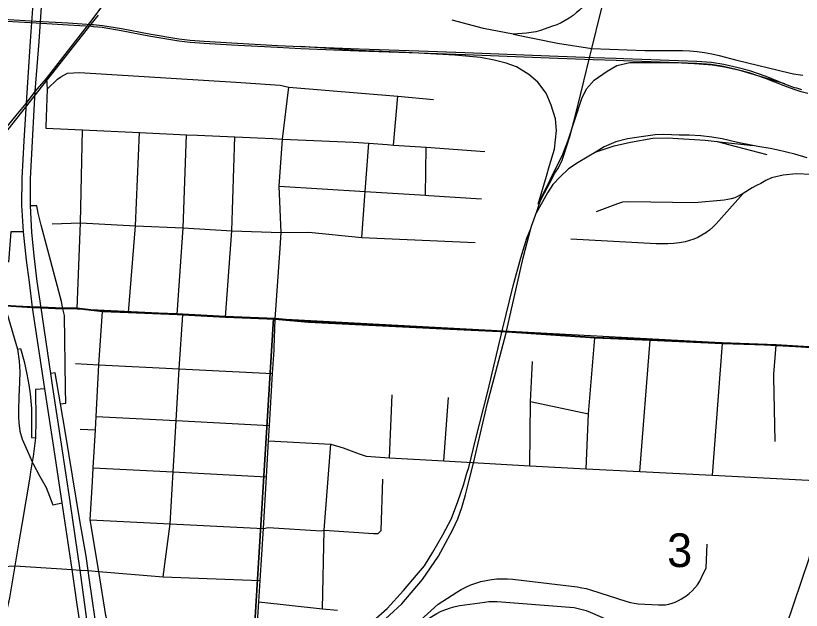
# Model space of a CAD drawing. Extents: x 114843 to 284848, y 317643 to 566895.
# Drawn here: x 210045 to 215201, y 393761 to 397660 of the extents above; entities that cross this region are included whole.
import ezdxf

# ---------------------------------------------------------------- set-up
doc = ezdxf.new("R2010")
doc.units = 0
for name, color, linetype in [('GM_X_City_Street', 7, 'Continuous'), ('GM_X_Interchange_Ramps', 7, 'Continuous'), ('GM_X_Interstate_Route', 7, 'Continuous'), ('GM_X_Rail_Line', 7, 'Continuous'), ('GM_X_Section', 7, 'Continuous'), ('GM_X_Section_Text', 7, 'Continuous'), ('GM_X_State_Route', 7, 'Continuous'), ('GM_X_Township', 7, 'Continuous')]:
    doc.layers.add(name, color=color, linetype=linetype)

msp = doc.modelspace()

# ---------------------------------------------------------------- linework, layer by layer
at = {"layer": 'GM_X_City_Street'}
for p, q in [((212525.4, 396812.1), (212552.2, 397131.8)), ((212734.2, 396483), (212739.7, 396797.3)), ((211748.7, 395671.1), (211780.8, 396135.4)), ((214142, 394670.5), (214209.2, 395533)), ((214617.3, 394646), (214682.9, 395511.4)), ((215029, 394866.7), (215021.3, 395289)), ((212497.9, 394759.6), (212514.8, 395173.1)), ((212855.7, 394740.4), (212885.6, 395156)), ((213423.8, 395130.8), (213804.9, 395048.8)), ((210468.8, 394949), (210568.1, 394943.9)), ((212444.1, 394284.5), (212454.8, 394619.8))]:
    msp.add_line(p, q, dxfattribs=at)
for points in [[(210252, 397179.2), (210319.7, 397243.9), (210340.6, 397259.4), (210386.2, 397282.6), (210464.5, 397287), (211490.7, 397223.7), (211781, 397204.1), (211837.3, 397191.6), (212552.2, 397131.8), (212786.2, 397111.8)], [(210246.9, 397248.4), (210252, 397179.2), (210243, 396933.5), (210242.5, 396922.9), (210484.4, 396911.5), (210858.2, 396893.9), (211166.2, 396879.4), (211238, 396876), (211483.9, 396865.1), (211732.6, 396854.1), (211795.5, 396851.3), (212259.4, 396830.6), (212363.7, 396823.4), (212483.7, 396815.1), (212525.4, 396812.1), (212739.7, 396797.3), (213124.5, 396770.5)], [(211780.8, 396135.4), (211787.9, 396238.6), (211773.2, 396542.4), (211795.5, 396851.3), (211837.3, 397191.6)], [(210448.2, 395739.2), (210471.1, 396302.7), (210484.4, 396911.5)], [(210785, 395713.9), (210830.7, 396281.5), (210858.2, 396893.9)], [(211105, 395701.5), (211144.7, 396268.6), (211166.2, 396879.4)], [(211421.7, 395683.9), (211463.1, 396249.2), (211483.9, 396865.1)], [(212316.1, 396205.3), (212339.3, 396507.4), (212363.7, 396823.4)], [(211773.2, 396542.4), (212339.3, 396507.4), (212734.2, 396483), (212757.4, 396481.6), (213101.9, 396460.3)], [(210285.3, 396294.6), (210471.1, 396302.7), (210830.7, 396281.5), (211144.7, 396268.6), (211463.1, 396249.2), (211787.9, 396238.6), (211969.8, 396239.9), (212316.1, 396205.3), (213059.9, 396172.5)], [(209667.9, 395767.2), (209980.2, 395756.6), (210155, 395746.5), (210213.1, 395744.8), (210354.5, 395738.9), (210448.2, 395739.2), (210613.8, 395719.3), (210785, 395713.9), (211105, 395701.5), (211142.3, 395699), (211421.7, 395683.9), (211748.7, 395671.1)], [(210847, 393447.7), (210785.6, 393459.3), (210752.8, 393477.3), (210702.8, 393535.5), (210673.8, 393585.7), (210637.4, 393727.4), (210590.4, 394015), (210534.8, 394354.3), (210548.7, 394605.9), (210553.6, 394695.1), (210568.1, 394943.9), (210573.5, 395032.7), (210591.3, 395370.5), (210613.8, 395719.3)], [(211012.8, 393981), (211058.9, 394326.9), (211079.6, 394668.3), (211098.8, 395005.1), (211118, 395344.7), (211142.3, 395699)], [(211740.3, 395467.3), (211741.4, 395482.7), (211748.7, 395671.1)], [(211748.7, 395671.1), (211967.5, 395651), (212849.3, 395607.5)], [(212849.3, 395607.5), (213269.2, 395586.8), (213845.4, 395547.7), (213897.3, 395545.6)], [(213787.9, 394687.3), (213804.9, 395048.8), (213845.4, 395547.7)], [(213897.3, 395545.6), (214209.2, 395533), (214682.9, 395511.4), (215036.2, 395499.5), (215358.5, 395478.6), (216099.5, 395441.9), (216403, 395425.2), (217191.4, 395386.8), (217506.4, 395369.3), (217731.6, 395354.6), (218081.4, 395333.1), (218208.9, 395314.6), (218281.8, 395307.9), (218441.9, 395321.1)], [(211616.6, 393447.5), (211627.5, 393608.4), (211629.7, 393646.4), (211640.6, 393816.6), (211649.5, 393955), (211670.3, 394296.4), (211690.5, 394636.8), (211704.2, 394871.7), (211709.7, 394973.5), (211729.4, 395313.3), (211740.3, 395467.3)], [(215021.3, 395289), (215020.9, 395310.1), (215036.2, 395499.5)], [(210436.7, 395379.4), (210591.3, 395370.5), (211118, 395344.7), (211729.4, 395313.3)], [(213418.2, 394707.6), (213423.8, 395130.8), (213437.5, 395393)], [(210573.5, 395032.7), (211098.8, 395005.1), (211709.7, 394973.5)], [(211704.2, 394871.7), (212114, 394850.4), (212194.3, 394827), (212298.4, 394786.9), (212345.4, 394770.6), (212497.9, 394759.6), (212855.7, 394740.4), (213418.2, 394707.6), (213787.9, 394687.3), (214142, 394670.5), (214617.3, 394646), (215331.2, 394610.7)], [(212059.6, 393769.4), (212070.3, 394286.1), (212114, 394850.4)], [(215014.6, 393010.9), (215030.1, 393183.7), (215034.2, 393270.8), (215057.4, 393468.8), (215101.7, 393654.6), (215251.2, 394099.4), (215276.7, 394206.3), (215328, 394478.7), (215331.2, 394610.7), (215343.7, 394812.1)], [(210553.6, 394695.1), (211079.6, 394668.3), (211690.5, 394636.8)], [(204781.8, 394405.6), (204958.5, 394395.3), (205124.4, 394386.3), (205725, 394331.5), (205882, 394323.1), (206073.2, 394312.6), (206435.4, 394309.6), (206631.8, 394303.2), (206816.6, 394290.8), (207398.2, 394261.6), (207693.2, 394208.7), (208110.1, 394144.9), (208500.3, 394128.7), (209013, 394099.7), (209565.6, 394071.3), (209965, 394047.9), (210040.4, 394052.6), (210416.6, 394028), (210467.5, 394024.7), (210520.5, 394020.6), (210590.4, 394015), (211012.8, 393981), (211649.5, 393955)], [(210534.8, 394354.3), (211058.9, 394326.9), (211670.3, 394296.4), (211701, 394302.5), (212049.1, 394280.7), (212070.3, 394286.1), (212392.6, 394263.8), (212423.5, 394264.3), (212444.1, 394284.5)], [(211640.6, 393816.6), (212059.6, 393769.4), (212156.5, 393762.1)]]:
    msp.add_lwpolyline(points, dxfattribs=at)
at = {"layer": 'GM_X_Interchange_Ramps'}
for points in [[(210354.5, 395738.9), (210346, 395787), (210211.5, 396286.8), (210191.9, 396366), (210183.2, 396413.7), (210141.7, 396413.9)], [(210096.1, 396243.8), (210012.4, 396243.6), (209997.9, 396043.1)], [(209980.2, 395756.6), (209988, 395711.1), (210058, 395472.7), (210067.5, 395395), (210072.2, 395325.4), (210070.3, 395256.3), (210066.1, 395158.1), (210063.1, 395074.5), (210064, 395030.3), (210066.7, 394990.3), (210073.2, 394935.9), (210087.5, 394883.9), (210123.4, 394804.3), (210154.4, 394734.4), (210159.8, 394722.1), (210201.2, 394643.4), (210245.2, 394565), (210289.1, 394453.2), (210350.6, 394466.4)], [(210372.7, 395217.8), (210364.7, 395694.5), (210354.5, 395738.9)], [(210058, 395472.7), (210076.6, 395477.5), (210100.2, 395392.8), (210117.8, 395308.2), (210131, 395238.6), (210141.1, 395179.3), (210149.1, 395083.6), (210149.6, 394893.5), (210175.5, 394891.9)], [(210339.1, 395114.2), (210305.3, 395318.2), (210276.4, 395313.7)], [(210236.3, 395214), (210176.2, 395207.9), (210176.7, 395005.6), (210175.5, 394891.9)], [(210339.1, 395114.2), (210374.3, 395119.9), (210372.7, 395217.8)], [(210586.7, 393567.4), (210527.2, 393974.2), (210520.5, 394020.6), (210507, 394115.4), (210466.4, 394348.4), (210368.8, 394935.7), (210339.1, 395114.2)], [(210175.5, 394891.9), (210160.4, 394769.7), (210154.4, 394734.4), (210143, 394667.8), (210137.5, 394634.3), (210085.6, 394322.4), (210066.8, 394208.8), (210040.4, 394052.6), (210005, 393842.7), (209988.5, 393775.3), (209979.6, 393751.8), (209974.7, 393739), (209960.4, 393708.6)]]:
    msp.add_lwpolyline(points, dxfattribs=at)
at = {"layer": 'GM_X_Interstate_Route'}
for points in [[(210494, 393496.4), (210448.1, 393798.5), (210416.6, 394028), (210350.6, 394466.4), (210293.7, 394844), (210236.3, 395214), (210155, 395746.5), (210135, 395912.3), (210116, 396057.5), (210096.1, 396243.8), (210086.2, 396416.8), (210086.6, 396594), (210100.1, 396840.1), (210115.5, 397085.9), (210142.7, 397493.6), (210179.5, 398016.1), (210214.3, 398496.6), (210261, 399156.8), (210305.5, 399694.7), (210351.6, 400313.3), (210364.6, 400504.3), (210380, 400996.2)], [(210167, 397042.9), (210173.7, 397162.9), (210198.2, 397490.7), (210234.8, 398012.6), (210241.8, 398116.4)], [(210614.1, 393012.3), (210611.5, 393029.9), (210592.8, 393151.8), (210583.9, 393209.9), (210539.1, 393507.7), (210467.5, 394024.7), (210403.4, 394473.6), (210346.5, 394851.2), (210289.1, 395221.1), (210276.4, 395313.7), (210213.1, 395744.8), (210187.1, 395917.3), (210165.6, 396085.7), (210151.6, 396240.9), (210141.7, 396413.9), (210142.1, 396591.1), (210155.6, 396837.2), (210167, 397042.9)]]:
    msp.add_lwpolyline(points, dxfattribs=at)
at = {"layer": 'GM_X_Rail_Line'}
msp.add_line((210541.2, 397604.5), (210588.3, 397664.1), dxfattribs=at)
for points in [[(213960, 397986.5), (213907, 397894.7), (213884.5, 397858.2), (213860, 397822.9), (213833.7, 397789), (213805.5, 397756.7), (213775.6, 397725.9), (213744.1, 397696.8), (213726.1, 397681.1), (213702.6, 397661.9), (213677.8, 397644.2), (213651.9, 397628.2), (213625, 397614), (213597.3, 397601.6), (213568.8, 397591), (213488.1, 397564), (213458.7, 397555.5), (213428.6, 397549.5), (213398.2, 397546), (213309.8, 397539.7)], [(213825.7, 397445), (213886, 397685.7), (213950, 397945.8)], [(213835.7, 397371.9), (213547, 397382.7), (212994.5, 397404.5), (212690.1, 397414.9), (212297.9, 397428.8), (211915.8, 397443.6), (211763.2, 397450.9), (211462.3, 397468.2), (211281.1, 397478.7), (211189.7, 397485.3), (211115.1, 397493.6), (210918.9, 397526.6), (210737.2, 397561.8), (210613.4, 397582.2), (210555.7, 397588.4), (210541.7, 397589.2), (210389.5, 397598.8), (210179.6, 397611), (209598.5, 397644.2)], [(213836.2, 397384.4), (213547.4, 397395.3), (212995, 397417), (212690.5, 397427.4), (212298.4, 397441.3), (211916.3, 397456.2), (211763.8, 397463.4), (211463, 397480.7), (211282, 397491.2), (211190.8, 397497.8), (211116.8, 397506), (210921.1, 397538.9), (210739.5, 397574.2), (210615.1, 397594.6), (210556.7, 397600.9), (210542.4, 397601.7), (210390.3, 397611.3), (210180.3, 397623.6), (209599.2, 397656.8)], [(213309.8, 397539.7), (213114.2, 397577.3), (212909.8, 397632.3)], [(208975.5, 393383.9), (208988.9, 393595.4), (209098.5, 395779.1), (210541.2, 397604.5)], [(213309.8, 397539.7), (213601, 397481), (213825.7, 397445)], [(213473.4, 396424), (213528.6, 396608), (213547.6, 396678.7), (213580.1, 396784.5), (213595, 396908.4), (213587.4, 396984.5), (213558.5, 397073.5), (213525.6, 397152.5), (213471.4, 397224.2), (213412.7, 397274), (213330.8, 397324.4), (213264.8, 397348.9), (213184.2, 397367.9), (213095.1, 397385.6), (212927.1, 397402.2), (212607.2, 397420.2), (212293, 397432.6), (211915.1, 397459)], [(213426.1, 396263.8), (213430.5, 396280.4), (213465.9, 396377.2), (213489, 396447.5), (213516.4, 396499.1), (213550.7, 396565.3), (213582.2, 396628.7), (213607.6, 396661.6), (213630.4, 396712.7), (213642.4, 396744.8), (213681.1, 396867.7), (213716, 397000), (213754.5, 397151.1), (213810.8, 397385.3), (213825.7, 397445)], [(213825.7, 397445), (214174.4, 397433.1), (214421.5, 397431.9), (214469.9, 397430.5), (214518.2, 397426.5), (214566.2, 397420), (214613.9, 397411), (214660.9, 397399.6), (214778.2, 397368), (215120.7, 397285.9), (215150.4, 397279.5), (215180.4, 397274.4), (215210.6, 397270.7)], [(215244.3, 397151.3), (215200.2, 397162), (215167.6, 397172.6), (215153.2, 397176.6), (215087.3, 397200.4), (214966.7, 397249.4), (214858.3, 397286), (214782.6, 397305.8), (214690.4, 397327.8), (214609.6, 397340.1), (214514.3, 397347.3), (214034.2, 397364.8), (213985.4, 397366.7), (213835.7, 397371.9)], [(215203.7, 397174.1), (215171.2, 397184.6), (215157, 397188.5), (215091.8, 397212.1), (214971.1, 397261.1), (214861.9, 397298), (214785.6, 397317.9), (214692.8, 397340.1), (214611, 397352.6), (214515, 397359.8), (214034.7, 397377.4), (213985.9, 397379.3), (213836.2, 397384.4)], [(213669.6, 396837.6), (213759.6, 397116.9), (213791.6, 397180.3), (213841.9, 397236.7), (213925.9, 397297.6), (213989.8, 397334.6), (214076.3, 397353.7), (214370.2, 397353.3), (214500.1, 397347.8), (214617.8, 397338.2), (214696.3, 397326.2), (214787.4, 397306.2), (215090.7, 397214.9)], [(214882.8, 396809.7), (214782.2, 396829.1), (214682.2, 396852.1), (214614.2, 396863.1), (214540.5, 396871.6), (214464.3, 396876.7), (214399.7, 396877.9), (214299, 396880.5), (214241.2, 396878.2), (214179.6, 396871.4), (214059.6, 396853.6), (213984.4, 396832.3), (213907.5, 396799.5), (213854.7, 396768.1)], [(213854.7, 396768.1), (213973.3, 396805.9), (214079.3, 396831), (214227.1, 396857), (214322.9, 396859.1), (214568.9, 396844.9), (214648, 396835.7)], [(213473.4, 396424), (213636.4, 396752.2), (213669.6, 396837.6)], [(214648, 396835.7), (214773.4, 396801.9), (214973.7, 396750.6)], [(214648, 396835.7), (214664.1, 396833.8), (214882.8, 396809.7)], [(215239.2, 396729.2), (215158.2, 396752.7), (215049.4, 396777.5), (214996.8, 396789.8), (214915.4, 396803.4), (214882.8, 396809.7)], [(213854.7, 396768.1), (213736.5, 396697.9), (213672.3, 396655.1), (213618.5, 396603.3), (213570.9, 396554.3), (213535.9, 396497.8), (213461.8, 396366)], [(215726.8, 396626.3), (215265, 396619.4), (215167, 396624.2), (215081, 396615.3), (215004.7, 396596.7), (214968.7, 396580.4), (214935.8, 396560.6), (214906.6, 396547.1), (214878.5, 396531.4), (214819, 396495.1)], [(214819, 396495.1), (214677.7, 396335.7), (214640.9, 396294.8), (214620.1, 396273.5), (214597.8, 396253.9), (214574, 396236.2), (214548.8, 396220.3), (214522.5, 396206.5), (214495.2, 396194.9), (214467, 396185.4), (214438.2, 396178.2), (214400.6, 396171.3), (214362.7, 396166.6), (214324.6, 396163.8), (214286.4, 396163.1), (214248.2, 396164.5), (213689.1, 396194.3)], [(214819, 396495.1), (214806.5, 396487.5), (214785.7, 396476.1), (214763.9, 396466.7), (214741.4, 396459.2), (214718.3, 396453.9), (214694.8, 396450.7), (214499.9, 396433.4), (214069.6, 396440.6), (214028.3, 396438.4), (213994.2, 396426.9), (213855.2, 396373.8)], [(211364.6, 393366.6), (211757, 393350.1), (211918.7, 393363.7), (212016.6, 393390.9), (212106.6, 393433.5), (212204.2, 393491.8), (212290.9, 393553.2), (212417.8, 393655.2), (212578.6, 393802.7), (212714.4, 393962.5), (212819.2, 394115.8), (212912, 394286), (212946.1, 394361.2), (212972.7, 394433.9), (212997.7, 394518.1), (213020, 394613.8), (213049.7, 394725.2), (213140.8, 395118.8), (213261.3, 395572.2), (213375.1, 396071.6), (213426.1, 396263.8)], [(212354.2, 393659.2), (212482.6, 393772.7), (212590.1, 393889.4), (212676.1, 393990.7), (212727.8, 394052.2), (212783.4, 394142.2), (212847.8, 394255.9), (212904.7, 394362.6), (212947.7, 394474.7), (212983.7, 394581.9), (213006.7, 394659.8), (213019, 394697.4), (213062.8, 394878.3), (213144.6, 395194.9), (213239.5, 395601.9), (213309.7, 395887.8), (213359.1, 396072.9), (213399.8, 396200.3), (213426.1, 396263.8)], [(212631, 393632.4), (212817.3, 393800.4), (212940.3, 393878.7), (212969.6, 393896.2), (212999.9, 393912), (213031.8, 393926.4), (213064.7, 393938.6), (213098.2, 393948.8), (213132.3, 393956.8), (213166.9, 393962.7), (213201.8, 393966.3), (213236.8, 393967.7), (213271.8, 393966.9), (213306.8, 393963.8), (213730.1, 393913.3), (213759.8, 393908.8), (213789.1, 393902.4), (213818, 393894.2), (214054.7, 393818), (214079.5, 393811.2), (214104.9, 393806.4), (214130.6, 393803.7), (214263.9, 393795.6), (214286.4, 393795.2), (214308.8, 393796.9), (214331, 393800.7), (214352.7, 393806.5), (214373.9, 393814.2), (214394.2, 393823.9), (214413.5, 393835.3), (214442, 393854), (214463.7, 393869.8), (214484, 393887.5), (214502.5, 393907), (214519.1, 393928.1), (214533.7, 393950.7), (214546.2, 393974.5), (214576.2, 394038.8), (214582, 394195.1)], [(212631, 393632.4), (212809.8, 393738.4), (212838.1, 393753.7), (212867.6, 393766.7), (212898, 393777.4), (212929.1, 393785.7), (212960.8, 393791.4), (213123.4, 393814.4), (213150.8, 393817.3), (213178.3, 393818.2), (213205.8, 393817.1), (213682.5, 393781.1), (213709.8, 393778.1), (213736.8, 393773.3), (213763.5, 393766.7), (213789.7, 393758.4), (213815.3, 393748.3), (213982, 393676.1), (214006.9, 393664.5), (214031, 393651.6), (214054.4, 393637.2), (214236.2, 393518.9)]]:
    msp.add_lwpolyline(points, dxfattribs=at)
at = {"layer": 'GM_X_Section'}
for points in [[(206535.4, 395930.3), (211736.6, 395674.9), (211576.9, 393072.2), (208976.1, 393226.8), (206362.8, 393381.6)], [(217241.9, 395378.3), (217068.3, 392741.6), (214325.6, 392906.7), (211576.9, 393072.2), (211736.6, 395674.9)]]:
    msp.add_lwpolyline(points, close=True, dxfattribs=at)
at = {"layer": 'GM_X_State_Route'}
for points in [[(210057.9, 397016.7), (210115.5, 397085.9), (210173.7, 397162.9), (210246.9, 397248.4), (210532.4, 397613), (210917.8, 398125.5), (211078.8, 398294.9), (211198.5, 398443.9), (211589.4, 398942.1), (211708.4, 399073.6), (211858.2, 399270), (212148.6, 399629.2), (212269.4, 399765.8), (212418.2, 399960.6), (212450.3, 400006.2), (212471.5, 400043.8), (212558.2, 400217.6), (212586.8, 400277.2), (212713.4, 400538.6), (212731.1, 400583.1), (212864.2, 400859.1)], [(209106.8, 395795.3), (209141.8, 395860.7), (209229.8, 395972.8), (209372.1, 396154.1), (209536.3, 396363.2), (209621.9, 396472.3), (209904.4, 396831.9), (210057.9, 397016.7)]]:
    msp.add_lwpolyline(points, dxfattribs=at)
at = {"layer": 'GM_X_Township'}
for points in [[(215357.3, 395481.4), (215035, 395502.3), (214681.7, 395514.2), (214208, 395535.8), (213844.2, 395550.5), (213268, 395589.6), (211966.4, 395653.8), (211747.5, 395673.9), (211420.5, 395686.7), (211141.1, 395701.8), (211103.8, 395704.3), (210783.8, 395716.7), (210612.6, 395722.2), (210447, 395742), (210353.3, 395741.8), (210211.9, 395747.7), (210153.8, 395749.3), (209979, 395759.5)], [(209979, 395759.5), (210153.8, 395749.3), (210211.9, 395747.7), (210353.3, 395741.8), (210447, 395742), (210612.6, 395722.2), (210783.8, 395716.7), (211103.8, 395704.3), (211141.1, 395701.8), (211420.5, 395686.7), (211747.5, 395673.9), (211966.4, 395653.8), (213268, 395589.6), (213844.2, 395550.5), (214208, 395535.8), (214681.7, 395514.2), (215035, 395502.3), (215357.3, 395481.4)]]:
    msp.add_lwpolyline(points, dxfattribs=at)

# ---------------------------------------------------------------- texts
at = {"layer": 'GM_X_Section_Text'}
msp.add_text('3', height=221, rotation=0.4139, dxfattribs=at).set_placement((214320.7, 394043.6))

doc.saveas('drawing.dxf')
